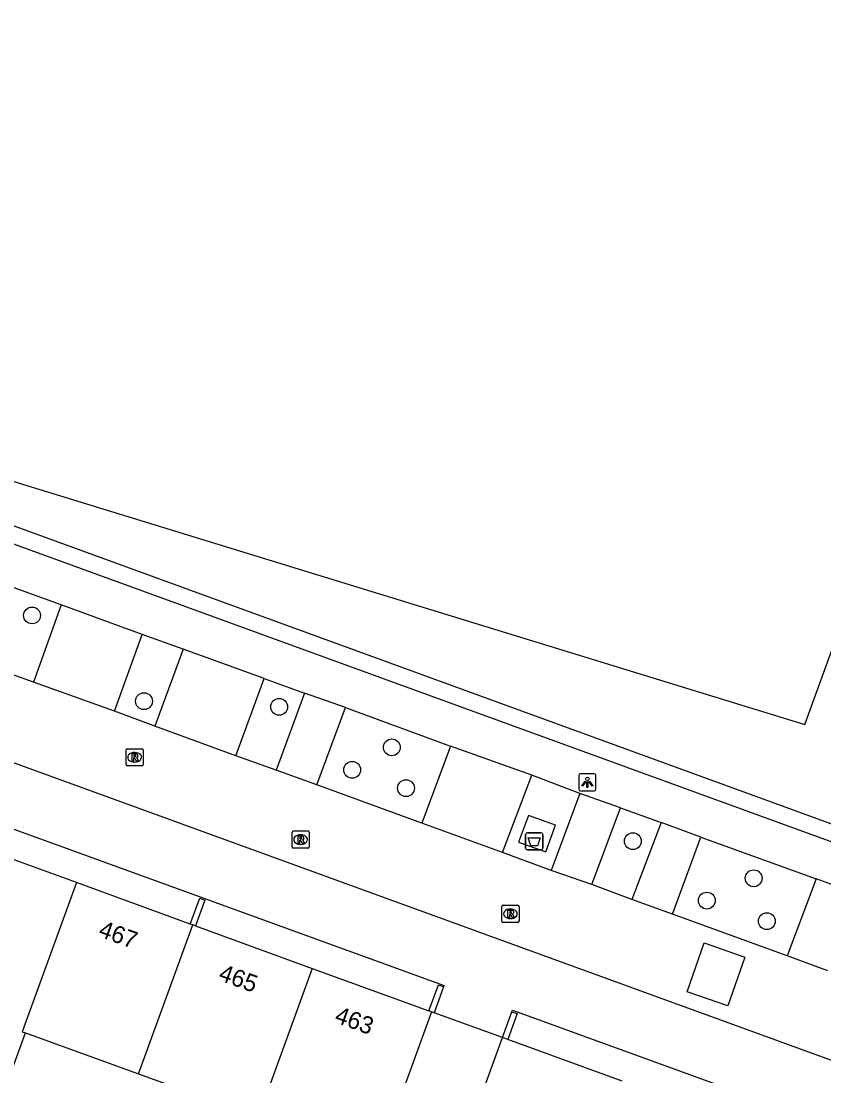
# Model space of a CAD drawing. Extents: x 155275 to 156263, y 382654 to 383635.
# Drawn here: x 155891.4 to 155938.1, y 383496.5 to 383557.8 of the extents above; entities that cross this region are included whole.
import ezdxf

# ---------------------------------------------------------------- set-up
doc = ezdxf.new("R2010")
doc.units = 0
for name, color, linetype in [('IMGEO_Afval_apart_plaats', 7, 'Continuous'), ('IMGEO_Boom', 7, 'Continuous'), ('IMGEO_Lichtpunt', 7, 'Continuous'), ('IMGEO_Loofbos', 7, 'Continuous'), ('IMGEO_Muur', 7, 'Continuous'), ('IMGEO_Pand', 7, 'Continuous'), ('IMGEO_Pand_nummerreeks', 7, 'Continuous'), ('IMGEO_Pand_overbouw', 7, 'Continuous'), ('IMGEO_Parkeervlak_gesloten', 7, 'Continuous'), ('IMGEO_Rijbaan_lokaal_gesloten', 7, 'Continuous'), ('IMGEO_Rioolput', 7, 'Continuous'), ('IMGEO_Voetpad_gesloten', 7, 'Continuous'), ('IMGEO_Voetpad_open', 7, 'Continuous')]:
    doc.layers.add(name, color=color, linetype=linetype)

msp = doc.modelspace()

# ---------------------------------------------------------------- linework, layer by layer
at = {"layer": 'IMGEO_Afval_apart_plaats'}
for p, q in [((155920.835, 383510.645), (155921.625, 383510.645)), ((155921.625, 383510.645), (155920.835, 383510.645)), ((155920.735, 383509.745), (155920.735, 383510.545)), ((155920.735, 383510.545), (155920.735, 383509.745)), ((155921.725, 383510.545), (155921.725, 383509.745)), ((155921.725, 383509.745), (155921.725, 383510.545)), ((155921.625, 383509.645), (155920.835, 383509.645)), ((155920.835, 383509.645), (155921.625, 383509.645))]:
    msp.add_line(p, q, dxfattribs=at)
msp.add_lwpolyline([(155920.878, 383510.359), (155921.582, 383510.359), (155921.433, 383509.889), (155921.027, 383509.889), (155920.878, 383510.359)], dxfattribs=at)
for centre, start, end in [((155920.835, 383510.545), 90, 180), ((155920.835, 383510.545), 90, 180), ((155921.625, 383510.545), 0, 90), ((155921.625, 383510.545), 360, 90), ((155920.835, 383509.745), 180, 270), ((155920.835, 383509.745), 180, 270), ((155921.625, 383509.745), 270, 0), ((155921.625, 383509.745), 270, 0)]:
    msp.add_arc(centre, 0.1, start, end, dxfattribs=at)
at = {"layer": 'IMGEO_Boom'}
for centre in [(155892.066, 383523.276), (155898.567, 383518.293), (155906.416, 383517.963), (155912.967, 383515.609), (155910.663, 383514.306), (155913.786, 383513.234), (155926.963, 383510.159), (155933.978, 383508), (155931.257, 383506.703), (155934.742, 383505.504)]:
    msp.add_circle(centre, 0.489, dxfattribs=at)
at = {"layer": 'IMGEO_Lichtpunt'}
for p, q in [((155923.819, 383513.981), (155923.819, 383513.174)), ((155923.819, 383513.981), (155923.819, 383513.174)), ((155924.721, 383514.076), (155923.913, 383514.076)), ((155924.721, 383514.076), (155923.913, 383514.076)), ((155924.815, 383513.174), (155924.815, 383513.981)), ((155924.815, 383513.174), (155924.815, 383513.981)), ((155923.913, 383513.08), (155924.721, 383513.08)), ((155923.913, 383513.08), (155924.721, 383513.08))]:
    msp.add_line(p, q, dxfattribs=at)
for points in [[(155924.193, 383513.645), (155924.232, 383513.617), (155924.044, 383513.355), (155924.006, 383513.382), (155924.193, 383513.645)], [(155924.295, 383513.597), (155924.342, 383513.597), (155924.342, 383513.275), (155924.295, 383513.275), (155924.295, 383513.597)], [(155924.405, 383513.617), (155924.443, 383513.644), (155924.63, 383513.382), (155924.591, 383513.354), (155924.405, 383513.617)]]:
    msp.add_lwpolyline(points, dxfattribs=at)
msp.add_circle((155924.318, 383513.779), 0.0994, dxfattribs=at)
for centre, start, end in [((155923.913, 383513.981), 90, 180), ((155923.913, 383513.981), 90, 180), ((155924.721, 383513.981), 0, 90), ((155924.721, 383513.981), 0, 90), ((155923.913, 383513.174), 180, 270), ((155923.913, 383513.174), 180, 270), ((155924.721, 383513.174), 270, 0), ((155924.721, 383513.174), 270, 360)]:
    msp.add_arc(centre, 0.0946, start, end, dxfattribs=at)
at = {"layer": 'IMGEO_Loofbos'}
msp.add_lwpolyline([(155890.193, 383542.405), (155887.28, 383532.207), (155936.941, 383516.936), (155939.575, 383524.181)], dxfattribs=at)
at = {"layer": 'IMGEO_Muur'}
for points in [[(155849.008, 383542.715), (155933.682, 383511.885), (155960.607, 383502.077), (156005.367, 383436.549), (156022.591, 383411.367)], [(156024.216, 383410.791), (155961.313, 383502.832), (155948.02, 383507.678), (155879.334, 383532.718), (155874.61, 383534.44), (155872.009, 383535.388), (155860.774, 383539.484)], [(155901.257, 383505.342), (155901.804, 383506.845), (155902.105, 383506.735), (155901.558, 383505.232)], [(155915.118, 383500.299), (155915.665, 383501.803), (155915.966, 383501.694)], [(155915.966, 383501.694), (155915.419, 383500.19), (155915.269, 383500.245)], [(155919.394, 383498.744), (155919.942, 383500.247)], [(155919.942, 383500.247), (155920.242, 383500.138), (155919.695, 383498.635)]]:
    msp.add_lwpolyline(points, dxfattribs=at)
at = {"layer": 'IMGEO_Pand'}
for points in [[(155894.642, 383507.749), (155888.026, 383510.155)], [(155894.642, 383507.749), (155891.489, 383499.081), (155891.686, 383499.01)], [(155901.257, 383505.342), (155894.642, 383507.749)], [(155898.245, 383496.633), (155901.408, 383505.287)], [(155901.408, 383505.287), (155901.257, 383505.342)], [(155901.558, 383505.232), (155901.408, 383505.287)], [(155901.558, 383505.232), (155908.338, 383502.766)], [(155908.338, 383502.766), (155905.191, 383494.116)], [(155908.338, 383502.766), (155915.118, 383500.299)], [(155884.477, 383501.643), (155883.647, 383499.378), (155883.885, 383499.291), (155890.662, 383496.809), (155890.854, 383496.739), (155891.686, 383499.01)], [(155915.269, 383500.245), (155912.138, 383491.599)], [(155915.269, 383500.245), (155915.118, 383500.299)], [(155891.686, 383499.01), (155898.245, 383496.633)], [(155915.424, 383487.847), (155916.249, 383490.113), (155919.394, 383498.744)], [(155919.695, 383498.635), (155919.394, 383498.744)], [(155926.344, 383496.216), (155919.695, 383498.635)], [(155898.245, 383496.633), (155905.191, 383494.116)]]:
    msp.add_lwpolyline(points, dxfattribs=at)
at = {"layer": 'IMGEO_Pand_overbouw'}
msp.add_lwpolyline([(155912.138, 383491.599), (155912.368, 383491.516), (155916.249, 383490.113), (155919.394, 383498.744), (155915.419, 383500.19), (155915.269, 383500.245)], close=True, dxfattribs=at)
at = {"layer": 'IMGEO_Parkeervlak_gesloten'}
for points in [[(155893.766, 383523.891), (155892.149, 383519.402)], [(155896.846, 383517.719), (155898.46, 383522.175)], [(155900.852, 383521.314), (155899.194, 383516.831)], [(155903.907, 383515.112), (155905.546, 383519.61)], [(155907.9, 383518.756), (155906.237, 383514.281)], [(155908.612, 383513.427), (155910.273, 383517.916)], [(155916.374, 383515.674), (155914.698, 383511.208)], [(155924.576, 383507.633), (155926.241, 383512.095)], [(155928.598, 383511.243), (155926.911, 383506.765)], [(155929.262, 383505.909), (155930.919, 383510.384)], [(155937.607, 383507.978), (155935.921, 383503.486)]]:
    msp.add_lwpolyline(points, dxfattribs=at)
at = {"layer": 'IMGEO_Rijbaan_lokaal_gesloten'}
for points in [[(155848.443, 383557.813), (155839.582, 383533.423), (155873.88, 383520.938), (155953.014, 383492.142), (155990.266, 383437.67), (156009.401, 383409.628), (156027.144, 383383.663), (156049.518, 383350.943)], [(155892.149, 383519.402), (155888.031, 383520.878)], [(155896.846, 383517.719), (155892.149, 383519.402)], [(155899.194, 383516.831), (155896.846, 383517.719)], [(155903.907, 383515.112), (155899.194, 383516.831)], [(155906.237, 383514.281), (155903.907, 383515.112)], [(155908.612, 383513.427), (155906.237, 383514.281)], [(155914.698, 383511.208), (155908.612, 383513.427)], [(155919.397, 383509.489), (155914.698, 383511.208)], [(155922.214, 383508.462), (155919.397, 383509.489)], [(155924.576, 383507.633), (155922.214, 383508.462)], [(155926.911, 383506.765), (155924.576, 383507.633)], [(155929.262, 383505.909), (155926.911, 383506.765)], [(155935.921, 383503.486), (155929.262, 383505.909)], [(155931.103, 383504.257), (155933.473, 383503.409), (155932.473, 383500.58), (155930.108, 383501.411), (155931.103, 383504.257)], [(155938.282, 383502.628), (155935.921, 383503.486)]]:
    msp.add_lwpolyline(points, dxfattribs=at)
at = {"layer": 'IMGEO_Rioolput'}
for p, q in [((155897.525, 383514.604), (155897.525, 383515.456)), ((155897.6, 383515.53), (155898.452, 383515.53)), ((155898.013, 383515.31), (155898.038, 383515.31)), ((155898.526, 383515.456), (155898.526, 383514.604)), ((155898.452, 383514.53), (155897.6, 383514.53)), ((155898.036, 383514.75), (155898.011, 383514.75)), ((155907.166, 383509.823), (155907.166, 383510.675)), ((155907.241, 383510.749), (155908.093, 383510.749)), ((155908.167, 383510.675), (155908.167, 383509.823)), ((155907.654, 383510.529), (155907.679, 383510.529)), ((155908.093, 383509.749), (155907.241, 383509.749)), ((155907.677, 383509.969), (155907.652, 383509.969)), ((155919.349, 383505.509), (155919.349, 383506.361)), ((155919.424, 383506.435), (155920.276, 383506.435)), ((155920.35, 383506.361), (155920.35, 383505.509)), ((155919.837, 383506.215), (155919.862, 383506.215)), ((155920.276, 383505.435), (155919.424, 383505.435)), ((155919.86, 383505.655), (155919.835, 383505.655))]:
    msp.add_line(p, q, dxfattribs=at)
for points in [[(155897.525, 383514.604), (155897.525, 383515.456)], [(155897.6, 383515.53), (155898.452, 383515.53)], [(155898.114, 383515.228), (155897.862, 383515.23), (155897.862, 383514.83)], [(155897.862, 383514.83), (155897.986, 383514.83), (155897.986, 383514.992), (155897.997, 383514.992)], [(155898.04, 383515.149), (155897.986, 383515.149), (155897.986, 383515.068)], [(155897.986, 383515.068), (155898.038, 383515.068)], [(155898.044, 383514.963), (155898.115, 383514.83), (155898.255, 383514.83), (155898.19, 383514.956)], [(155898.526, 383515.456), (155898.526, 383514.604)], [(155898.452, 383514.53), (155897.6, 383514.53)], [(155907.166, 383509.823), (155907.166, 383510.675)], [(155907.241, 383510.749), (155908.093, 383510.749)], [(155908.167, 383510.675), (155908.167, 383509.823)], [(155907.755, 383510.447), (155907.503, 383510.449), (155907.503, 383510.049)], [(155907.503, 383510.049), (155907.627, 383510.049), (155907.627, 383510.211), (155907.638, 383510.211)], [(155907.681, 383510.368), (155907.627, 383510.368), (155907.627, 383510.287)], [(155907.627, 383510.287), (155907.679, 383510.287)], [(155907.685, 383510.182), (155907.756, 383510.049), (155907.896, 383510.049), (155907.831, 383510.175)], [(155908.093, 383509.749), (155907.241, 383509.749)], [(155919.349, 383505.509), (155919.349, 383506.361)], [(155919.424, 383506.435), (155920.276, 383506.435)], [(155920.35, 383506.361), (155920.35, 383505.509)], [(155919.938, 383506.133), (155919.686, 383506.135), (155919.686, 383505.735)], [(155919.686, 383505.735), (155919.81, 383505.735), (155919.81, 383505.897), (155919.821, 383505.897)], [(155919.864, 383506.054), (155919.81, 383506.054), (155919.81, 383505.973)], [(155919.81, 383505.973), (155919.862, 383505.973)], [(155919.868, 383505.868), (155919.939, 383505.735), (155920.079, 383505.735), (155920.014, 383505.861)], [(155920.276, 383505.435), (155919.424, 383505.435)]]:
    msp.add_lwpolyline(points, dxfattribs=at)
for centre, radius, start, end in [((155897.602, 383515.454), 0.0765, 91.55205, 178.44795), ((155897.602, 383515.454), 0.0765, 91.55205, 178.44795), ((155897.996, 383514.939), 0.0533, 26.02933, 88.69889), ((155898.022, 383515.257), 0.19, 274.7715, 282.96867), ((155898.046, 383515.053), 0.0964, 77.00612, 93.18647), ((155898.06, 383515.11), 0.0378, 276.66336, 79.67722), ((155898.113, 383515.118), 0.109, 350.36119, 89.41601), ((155898.111, 383515.118), 0.112, 277.58423, 350.98172), ((155898.095, 383514.903), 0.108, 29.51342, 73.79051), ((155898.45, 383515.454), 0.0765, 1.55205, 88.44795), ((155898.45, 383515.454), 0.0765, 1.55205, 88.44795), ((155897.602, 383514.606), 0.0765, 181.55205, 268.44795), ((155897.602, 383514.606), 0.0765, 181.55205, 268.44795), ((155898.45, 383514.606), 0.0765, 271.55205, 358.44795), ((155898.45, 383514.606), 0.0765, 271.55205, 358.44795), ((155907.243, 383510.673), 0.0765, 91.55205, 178.44795), ((155907.243, 383510.673), 0.0765, 91.55205, 178.44795), ((155908.091, 383510.673), 0.0765, 1.55205, 88.44795), ((155908.091, 383510.673), 0.0765, 1.55205, 88.44795), ((155907.637, 383510.158), 0.0533, 26.02933, 88.69889), ((155907.663, 383510.476), 0.19, 274.7715, 282.96867), ((155907.687, 383510.272), 0.0964, 77.00612, 93.18647), ((155907.701, 383510.329), 0.0378, 276.66336, 79.67722), ((155907.754, 383510.337), 0.109, 350.36119, 89.41601), ((155907.752, 383510.337), 0.112, 277.58423, 350.98172), ((155907.736, 383510.122), 0.108, 29.51342, 73.79051), ((155907.243, 383509.825), 0.0765, 181.55205, 268.44795), ((155907.243, 383509.825), 0.0765, 181.55205, 268.44795), ((155908.091, 383509.825), 0.0765, 271.55205, 358.44795), ((155908.091, 383509.825), 0.0765, 271.55205, 358.44795), ((155919.426, 383506.359), 0.0765, 91.55205, 178.44795), ((155919.426, 383506.359), 0.0765, 91.55205, 178.44795), ((155920.274, 383506.359), 0.0765, 1.55205, 88.44795), ((155920.274, 383506.359), 0.0765, 1.55205, 88.44795), ((155919.82, 383505.844), 0.0533, 26.02933, 88.69889), ((155919.846, 383506.162), 0.19, 274.7715, 282.96867), ((155919.87, 383505.958), 0.0964, 77.00612, 93.18647), ((155919.884, 383506.015), 0.0378, 276.66336, 79.67722), ((155919.937, 383506.023), 0.109, 350.36119, 89.41601), ((155919.935, 383506.023), 0.112, 277.58423, 350.98172), ((155919.919, 383505.808), 0.108, 29.51342, 73.79051), ((155919.426, 383505.511), 0.0765, 181.55205, 268.44795), ((155919.426, 383505.511), 0.0765, 181.55205, 268.44795), ((155920.274, 383505.511), 0.0765, 271.55205, 358.44795), ((155920.274, 383505.511), 0.0765, 271.55205, 358.44795)]:
    msp.add_arc(centre, radius, start, end, dxfattribs=at)
for centre, major_axis, ratio, start_param, end_param in [((155898.012, 383515.03), (-0.387, 0.002), 0.722429, 4.712389, 7.853982), ((155898.037, 383515.03), (-0.39, 0.002), 0.717154, 1.570796, 4.712389), ((155907.653, 383510.249), (-0.387, 0.002), 0.722429, 4.712389, 7.853982), ((155907.678, 383510.249), (-0.39, 0.002), 0.717154, 1.570796, 4.712389), ((155919.836, 383505.935), (-0.387, 0.002), 0.722429, 4.712389, 7.853982), ((155919.861, 383505.935), (-0.39, 0.002), 0.717154, 1.570796, 4.712389)]:
    msp.add_ellipse(centre, major_axis=major_axis, ratio=ratio, start_param=start_param, end_param=end_param, dxfattribs=at)
at = {"layer": 'IMGEO_Voetpad_gesloten'}
for points in [[(155893.766, 383523.891), (155889.623, 383525.377)], [(155898.46, 383522.175), (155893.766, 383523.891)], [(155900.852, 383521.314), (155898.46, 383522.175)], [(155905.546, 383519.61), (155900.852, 383521.314)], [(155905.546, 383519.61), (155907.9, 383518.756)], [(155910.273, 383517.916), (155907.9, 383518.756)], [(155910.273, 383517.916), (155916.374, 383515.674)], [(155921.086, 383513.986), (155916.374, 383515.674)], [(155923.885, 383512.933), (155921.086, 383513.986)], [(155926.241, 383512.095), (155923.885, 383512.933)], [(155926.241, 383512.095), (155928.598, 383511.243)], [(155920.311, 383510.097), (155921.913, 383509.534), (155922.465, 383511.092), (155920.892, 383511.642), (155920.311, 383510.097)], [(155930.919, 383510.384), (155928.598, 383511.243)], [(155930.919, 383510.384), (155937.607, 383507.978)], [(155939.942, 383507.112), (155937.607, 383507.978)]]:
    msp.add_lwpolyline(points, dxfattribs=at)
at = {"layer": 'IMGEO_Voetpad_open'}
for points in [[(155876.4, 383516.155), (155915.995, 383501.773), (155915.966, 383501.694)], [(155919.397, 383509.489), (155921.086, 383513.986)], [(155923.885, 383512.933), (155922.214, 383508.462)], [(155919.942, 383500.247), (155919.972, 383500.328), (155950.508, 383489.236), (155972.138, 383457.579), (155987.402, 383435.238), (155987.465, 383435.146)]]:
    msp.add_lwpolyline(points, dxfattribs=at)

# ---------------------------------------------------------------- texts
at = {"layer": 'IMGEO_Pand_nummerreeks'}
for s, p in [('467', (155895.866, 383504.643)), ('465', (155902.84, 383502.105)), ('463', (155909.579, 383499.654))]:
    msp.add_text(s, height=1, rotation=340.0095, dxfattribs=at).set_placement(p)

doc.saveas('drawing.dxf')
